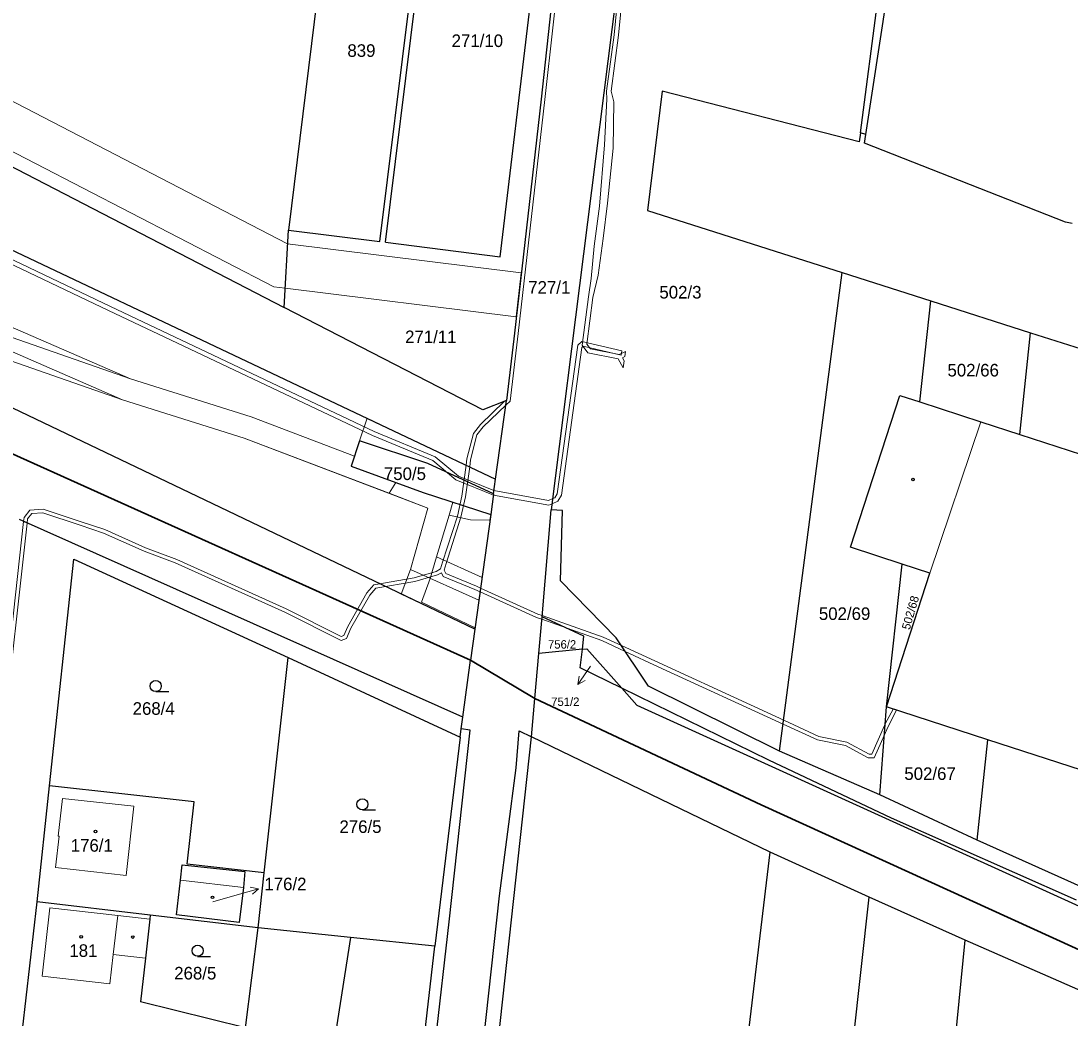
# Model space of a CAD drawing. Extents: x -701211 to -698780, y -1014269 to -1012378.
# Drawn here: x -700305.7 to -700163.9, y -1012941.5 to -1012806.8 of the extents above; entities that cross this region are included whole.
import ezdxf
from ezdxf.enums import TextEntityAlignment as Align

# ---------------------------------------------------------------- set-up
doc = ezdxf.new("R2010")
doc.units = 0
doc.header["$LTSCALE"] = 0.68
for name, color, linetype, lineweight in [('1', 7, 'Continuous', 25), ('13', 7, 'Continuous', 13), ('3', 7, 'Continuous', 25), ('4', 7, 'Continuous', 13), ('5', 7, 'Continuous', 25), ('6', 7, 'Continuous', 35), ('7', 7, 'Continuous', 13)]:
    doc.layers.add(name, color=color, linetype=linetype, lineweight=lineweight)
doc.layers.add('2', color=7, linetype='Continuous')

msp = doc.modelspace()

# ---------------------------------------------------------------- linework, layer by layer
at = {"layer": '1'}
for p, q in [((-700191.51, -1012822.17), (-700180.02, -1012747.36)), ((-700257.21, -1012836.64), (-700250.51, -1012782.79)), ((-700256.43, -1012836.74), (-700249.72, -1012782.85)), ((-700240.93, -1012838.69), (-700234.94, -1012788.51)), ((-700232.27, -1012788.98), (-700235.41, -1012817.4)), ((-700264.46, -1012793.88), (-700269.55, -1012835.12)), ((-700224.07, -1012793.73), (-700234.02, -1012872.89)), ((-700192.24, -1012821.97), (-700189.06, -1012797.65)), ((-700355.78, -1012814.68), (-700241.55, -1012868.72)), ((-700219.03, -1012816.34), (-700221.02, -1012832.46)), ((-700192.4, -1012823.18), (-700219.03, -1012816.34)), ((-700235.41, -1012817.4), (-700239.01, -1012849.02)), ((-700192.24, -1012821.97), (-700192.4, -1012823.18)), ((-700191.51, -1012822.17), (-700192.24, -1012821.97)), ((-700191.69, -1012823.34), (-700191.51, -1012822.17)), ((-700164.53, -1012834.04), (-700191.69, -1012823.34)), ((-700310.65, -1012824.62), (-700270.12, -1012845.53)), ((-700221.02, -1012832.46), (-700194.71, -1012840.84)), ((-700163.63, -1012834.2), (-700164.53, -1012834.04)), ((-700270.12, -1012845.53), (-700269.55, -1012835.12)), ((-700269.55, -1012835.12), (-700257.21, -1012836.64)), ((-700256.43, -1012836.74), (-700240.93, -1012838.69)), ((-700203.16, -1012905.47), (-700194.71, -1012840.84)), ((-700194.71, -1012840.84), (-700182.71, -1012844.66)), ((-700244.34, -1012889.01), (-700338.05, -1012844.21)), ((-700243.28, -1012859.37), (-700270.12, -1012845.53)), ((-700184.21, -1012858.31), (-700182.71, -1012844.66)), ((-700182.71, -1012844.66), (-700169.24, -1012848.95)), ((-700239.01, -1012849.02), (-700240.09, -1012858.13)), ((-700170.69, -1012862.7), (-700169.24, -1012848.95)), ((-700169.24, -1012848.95), (-700138.38, -1012858.79)), ((-700240.09, -1012858.13), (-700243.28, -1012859.37)), ((-700241.55, -1012868.72), (-700240.09, -1012858.13)), ((-700193.6, -1012877.94), (-700186.9, -1012857.44)), ((-700186.9, -1012857.44), (-700184.21, -1012858.31)), ((-700184.21, -1012858.31), (-700175.95, -1012860.99)), ((-700175.95, -1012860.99), (-700170.69, -1012862.7)), ((-700259.93, -1012863.55), (-700261.08, -1012867)), ((-700250.71, -1012866.6), (-700259.93, -1012863.55)), ((-700170.69, -1012862.7), (-700139.72, -1012872.75)), ((-700241.82, -1012870.7), (-700250.71, -1012866.6)), ((-700261.08, -1012867), (-700251.35, -1012870.53)), ((-700241.82, -1012870.7), (-700241.55, -1012868.72)), ((-700251.35, -1012870.53), (-700242.21, -1012873.51)), ((-700241.82, -1012870.7), (-700242.21, -1012873.51)), ((-700242.21, -1012873.51), (-700244.34, -1012889.01)), ((-700235.27, -1012887.35), (-700234.02, -1012872.89)), ((-700232.51, -1012872.99), (-700234.02, -1012872.89)), ((-700232.77, -1012882.49), (-700232.51, -1012872.99)), ((-700245.98, -1012900.88), (-700305.88, -1012874.2)), ((-700186.61, -1012880.2), (-700193.6, -1012877.94)), ((-700301.83, -1012910.15), (-700298.53, -1012879.53)), ((-700298.53, -1012879.53), (-700269.58, -1012892.82)), ((-700188.73, -1012899.51), (-700186.61, -1012880.2)), ((-700182.86, -1012881.42), (-700186.61, -1012880.2)), ((-700188.73, -1012899.51), (-700182.86, -1012881.42)), ((-700225.25, -1012890.17), (-700232.77, -1012882.49)), ((-700235.7, -1012892.28), (-700235.27, -1012887.35)), ((-700229.6, -1012889.93), (-700235.27, -1012887.35)), ((-700244.34, -1012889.01), (-700244.92, -1012893.19)), ((-700229.81, -1012891.7), (-700229.6, -1012889.93)), ((-700220.9, -1012896.71), (-700225.25, -1012890.17)), ((-700236.23, -1012898.35), (-700235.7, -1012892.28)), ((-700229.81, -1012891.7), (-700235.7, -1012892.28)), ((-700230.11, -1012894.21), (-700229.81, -1012891.7)), ((-700229.81, -1012891.7), (-700229.22, -1012891.64)), ((-700229.22, -1012891.64), (-700224.48, -1012896.97)), ((-700272.81, -1012921.91), (-700269.58, -1012892.82)), ((-700269.58, -1012892.82), (-700246.35, -1012903.59)), ((-700245.98, -1012900.88), (-700244.92, -1012893.19)), ((-700224.48, -1012896.97), (-700230.11, -1012894.21)), ((-700224.48, -1012896.97), (-700222.45, -1012899.25)), ((-700204.64, -1012906.7), (-700224.48, -1012896.97)), ((-700203.16, -1012905.47), (-700220.9, -1012896.71)), ((-700236.68, -1012903.55), (-700236.23, -1012898.35)), ((-700222.45, -1012899.25), (-700138.97, -1012937.2)), ((-700189.61, -1012911.37), (-700188.73, -1012899.51)), ((-700175.04, -1012903.95), (-700188.73, -1012899.51)), ((-700246.19, -1012902.45), (-700245.98, -1012900.88)), ((-700246.35, -1012903.59), (-700249.76, -1012931.81)), ((-700247.87, -1013005.25), (-700236.68, -1012903.55)), ((-700247.84, -1012928.51), (-700244.97, -1012902.66)), ((-700246.35, -1012903.59), (-700246.19, -1012902.45)), ((-700244.97, -1012902.66), (-700246.19, -1012902.45)), ((-700238.77, -1012907.73), (-700238.34, -1012902.74)), ((-700238.34, -1012902.74), (-700236.68, -1012903.55)), ((-700204.45, -1012919.13), (-700236.68, -1012903.55)), ((-700176.46, -1012917.48), (-700175.04, -1012903.95)), ((-700143.71, -1012914.11), (-700175.04, -1012903.95)), ((-700189.61, -1012911.37), (-700203.16, -1012905.47)), ((-700241.02, -1012925.01), (-700238.77, -1012907.73)), ((-700188.03, -1012914.54), (-700204.64, -1012906.7)), ((-700303.52, -1012925.85), (-700301.83, -1012910.15)), ((-700282.3, -1012912.31), (-700301.83, -1012910.15)), ((-700176.46, -1012917.48), (-700189.61, -1012911.37)), ((-700283.23, -1012920.75), (-700282.3, -1012912.31)), ((-700163.03, -1012925.62), (-700188.03, -1012914.54)), ((-700145.38, -1012931.48), (-700176.46, -1012917.48)), ((-700212.34, -1012985.73), (-700204.45, -1012919.13)), ((-700191.06, -1012925.19), (-700204.45, -1012919.13)), ((-700284.14, -1012922.88), (-700283.92, -1012920.83)), ((-700283.92, -1012920.83), (-700275.42, -1012921.71)), ((-700272.81, -1012921.91), (-700283.23, -1012920.75)), ((-700275.42, -1012921.71), (-700275.63, -1012923.87)), ((-700273.63, -1012929.36), (-700272.81, -1012921.91)), ((-700275.63, -1012923.87), (-700276.19, -1012928.6)), ((-700305.5, -1012943.14), (-700303.52, -1012925.85)), ((-700288.23, -1012927.65), (-700303.52, -1012925.85)), ((-700245.84, -1012969.19), (-700241.02, -1012925.01)), ((-700197.05, -1012979.27), (-700191.06, -1012925.19)), ((-700178.1, -1012931), (-700191.06, -1012925.19)), ((-700288.23, -1012927.65), (-700288.29, -1012928.17)), ((-700273.63, -1012929.36), (-700288.23, -1012927.65)), ((-700288.29, -1012928.17), (-700288.88, -1012933.44)), ((-700254.27, -1012986.2), (-700247.84, -1012928.51)), ((-700275.33, -1012942.86), (-700273.63, -1012929.36)), ((-700261.16, -1012930.64), (-700273.63, -1012929.36)), ((-700261.16, -1012930.64), (-700268.44, -1012977.21)), ((-700249.76, -1012931.81), (-700261.16, -1012930.64)), ((-700255.07, -1012978.54), (-700249.76, -1012931.81)), ((-700182.84, -1012980.13), (-700178.1, -1012931)), ((-700147.39, -1012944.42), (-700178.1, -1012931)), ((-700288.88, -1012933.44), (-700289.55, -1012939.35)), ((-700275.33, -1012942.86), (-700289.55, -1012939.35))]:
    msp.add_line(p, q, dxfattribs=at)
msp.add_lwpolyline([(-700276.19, -1012928.6), (-700284.65, -1012927.59), (-700284.14, -1012922.88)], dxfattribs=at)
at = {"layer": '13'}
for points in [[(-700238.51, -1012849.08), (-700234.91, -1012817.46), (-700231.5, -1012787.17), (-700228.65, -1012762.64), (-700225.6, -1012736.94), (-700226.79, -1012742.77), (-700229.15, -1012762.58), (-700232, -1012787.11), (-700235.41, -1012817.4), (-700239.01, -1012849.02), (-700240.09, -1012858.13), (-700240.18, -1012858.76), (-700239.6, -1012858.2)], [(-700310.23, -1012822.77), (-700271.52, -1012842.77), (-700269.98, -1012842.96), (-700238.76, -1012846.83), (-700238.08, -1012840.87), (-700269.65, -1012836.97), (-700308.84, -1012816.67)], [(-700340.66, -1012822.52), (-700366.73, -1012821.75), (-700366.94, -1012822.34), (-700340.84, -1012823.12), (-700338.01, -1012824.92), (-700293.87, -1012845.94), (-700258.18, -1012862.83), (-700250.04, -1012866.22), (-700246.9, -1012868.84), (-700241.85, -1012870.9), (-700241.77, -1012870.29), (-700246.58, -1012868.32), (-700249.72, -1012865.7), (-700257.94, -1012862.29), (-700293.61, -1012845.4), (-700337.71, -1012824.4)], [(-700260.62, -1012865.62), (-700274.56, -1012860.34), (-700290.91, -1012855.19), (-700311.34, -1012846.32), (-700326.25, -1012839.83), (-700353.23, -1012828.13), (-700360.64, -1012825.45), (-700365.06, -1012824.8), (-700368.46, -1012829.24), (-700369.51, -1012829.02), (-700372.71, -1012827.67), (-700365.95, -1012830.9), (-700363.89, -1012828.21), (-700361.28, -1012828.41), (-700354.33, -1012830.91), (-700327.45, -1012842.59), (-700312.54, -1012849.08), (-700291.97, -1012858.01), (-700275.54, -1012863.18), (-700255.91, -1012870.65), (-700255.04, -1012869.19), (-700261.08, -1012867)], [(-700229.69, -1012850.79), (-700224.56, -1012852.01), (-700224.47, -1012851.41), (-700229.87, -1012850.13), (-700230.43, -1012850.65), (-700233.22, -1012870.72), (-700233.54, -1012871.25), (-700233.83, -1012871.37), (-700233.91, -1012872.05), (-700233.12, -1012871.73), (-700232.64, -1012870.92), (-700229.87, -1012850.95)], [(-700243.21, -1012861.68), (-700240.18, -1012858.76), (-700240.09, -1012858.13), (-700240.37, -1012858.24), (-700243.57, -1012861.34), (-700244.55, -1012862.55), (-700245.42, -1012866.01), (-700245.53, -1012866.84), (-700245.05, -1012867.06), (-700244.92, -1012866.11), (-700244.09, -1012862.77)], [(-700259.93, -1012863.55), (-700250.71, -1012866.6), (-700241.82, -1012870.7), (-700241.55, -1012868.72), (-700258.92, -1012860.5)], [(-700294.52, -1012876.01), (-700289.05, -1012878.47), (-700284.83, -1012880.06), (-700270.05, -1012886.69), (-700262.42, -1012890.54), (-700261.69, -1012890.25), (-700261.09, -1012888.85), (-700258.56, -1012884.41), (-700257.73, -1012883.46), (-700252.44, -1012882.54), (-700249.39, -1012881.67), (-700248.88, -1012881.38), (-700248.62, -1012881.9), (-700244.34, -1012883.66), (-700243.65, -1012883.97), (-700243.58, -1012883.45), (-700244.14, -1012883.2), (-700248.26, -1012881.5), (-700248.51, -1012881.01), (-700248.23, -1012880.12), (-700246.23, -1012873.89), (-700245.61, -1012871.12), (-700245.05, -1012867.06), (-700245.53, -1012866.84), (-700246.11, -1012871.04), (-700246.71, -1012873.75), (-700248.71, -1012879.96), (-700248.99, -1012880.86), (-700249.59, -1012881.21), (-700252.56, -1012882.06), (-700257.99, -1012883), (-700258.96, -1012884.11), (-700261.53, -1012888.63), (-700262.07, -1012889.87), (-700262.4, -1012890), (-700269.83, -1012886.23), (-700284.63, -1012879.6), (-700288.85, -1012878.01), (-700294.34, -1012875.55), (-700297.55, -1012874.49), (-700302.69, -1012872.78), (-700304.48, -1012872.91), (-700305.27, -1012873.91), (-700305.33, -1012874.45), (-700304.85, -1012874.66), (-700304.79, -1012874.11), (-700304.22, -1012873.39), (-700302.75, -1012873.28), (-700297.71, -1012874.97)], [(-700234.41, -1012871.61), (-700241.77, -1012870.29), (-700241.82, -1012870.7), (-700241.85, -1012870.9), (-700234.35, -1012872.23), (-700233.91, -1012872.05), (-700233.83, -1012871.37)], [(-700236.01, -1012887.41), (-700235.3, -1012887.66), (-700235.26, -1012887.15), (-700235.83, -1012886.95), (-700243.58, -1012883.45), (-700243.65, -1012883.97)], [(-700227.17, -1012890.55), (-700224.03, -1012892.01), (-700224.55, -1012891.22), (-700226.99, -1012890.09), (-700235.26, -1012887.15), (-700235.3, -1012887.66)], [(-700224.03, -1012892.01), (-700219.57, -1012894.08), (-700202.68, -1012901.82), (-700198.02, -1012903.96), (-700194.24, -1012904.73), (-700191.2, -1012906.37), (-700190.37, -1012906.36), (-700189.01, -1012903.27), (-700188.55, -1012902.23), (-700187.35, -1012899.96), (-700187.83, -1012899.8), (-700188.9, -1012901.8), (-700189.01, -1012902.01), (-700190.69, -1012905.86), (-700191.08, -1012905.87), (-700194.06, -1012904.25), (-700197.86, -1012903.48), (-700202.61, -1012901.3), (-700224.55, -1012891.22)]]:
    msp.add_lwpolyline(points, close=True, dxfattribs=at)
for points in [[(-700224.77, -1012800.85), (-700225.53, -1012808.72), (-700226.54, -1012816.33), (-700226.5, -1012817.39), (-700226.84, -1012823.59), (-700227.51, -1012831.84), (-700228.23, -1012837.25), (-700228.65, -1012841.63), (-700229, -1012844.09), (-700229.83, -1012850.64), (-700229.06, -1012851.69), (-700225, -1012852.47), (-700224.29, -1012853.7), (-700224.15, -1012852.74), (-700224.39, -1012852.33), (-700224.07, -1012852.19), (-700223.97, -1012851.48), (-700224.85, -1012851.89), (-700228.72, -1012851.15), (-700229.21, -1012850.48), (-700228.4, -1012844.18), (-700227.69, -1012841.16), (-700227.03, -1012836.21), (-700226.44, -1012831.47), (-700225.67, -1012824.03), (-700225.57, -1012817.75), (-700225.94, -1012816.32), (-700224.93, -1012808.78), (-700224.17, -1012800.93)], [(-700312.77, -1012850.77), (-700291.97, -1012858.01), (-700275.54, -1012863.18), (-700250.69, -1012872.64), (-700253.05, -1012880.96), (-700243.81, -1012885.1), (-700243.38, -1012882.02), (-700249.52, -1012879.25), (-700247.84, -1012873.58), (-700244.93, -1012874.22), (-700242.32, -1012874.29), (-700242.21, -1012873.51), (-700251.35, -1012870.53), (-700261.08, -1012867), (-700260.62, -1012865.62), (-700274.56, -1012860.34), (-700290.91, -1012855.19), (-700311.71, -1012847.95)], [(-700312.77, -1012850.77), (-700291.97, -1012858.01), (-700275.54, -1012863.18), (-700255.91, -1012870.65), (-700250.69, -1012872.64), (-700253.05, -1012880.96), (-700254.3, -1012884.25), (-700244.34, -1012889.01), (-700244.32, -1012888.83), (-700251.56, -1012885.35), (-700250.39, -1012882.15), (-700249.52, -1012879.25), (-700247.84, -1012873.58), (-700247.32, -1012871.84), (-700251.35, -1012870.53), (-700261.08, -1012867), (-700260.62, -1012865.62), (-700274.56, -1012860.34), (-700290.91, -1012855.19), (-700311.71, -1012847.95)], [(-700313.82, -1012957.15), (-700312.27, -1012941.31), (-700311.49, -1012934.69), (-700310.58, -1012927.52), (-700309.57, -1012918.86), (-700308.35, -1012908.12), (-700308.13, -1012904.22), (-700304.85, -1012874.66), (-700305.33, -1012874.45), (-700308.63, -1012904.18), (-700308.85, -1012908.08), (-700310.07, -1012918.8), (-700311.08, -1012927.46), (-700311.99, -1012934.63), (-700312.77, -1012941.25), (-700314.32, -1012957.09)]]:
    msp.add_lwpolyline(points, dxfattribs=at)
at = {"layer": '3'}
for p, q in [((-700287.473, -1012897.44), (-700285.723, -1012897.44)), ((-700259.543, -1012913.4), (-700257.793, -1012913.4)), ((-700281.813, -1012933.19), (-700280.063, -1012933.19))]:
    msp.add_line(p, q, dxfattribs=at)
for centre in [(-700287.4729, -1012896.6898), (-700259.5429, -1012912.6498), (-700281.8129, -1012932.4398)]:
    msp.add_circle(centre, 0.75, dxfattribs=at)
at = {"layer": '4'}
for p, q in [((-700182.86, -1012881.42), (-700175.95, -1012860.99)), ((-700300.65, -1012916.97), (-700300.1, -1012911.85)), ((-700300.55, -1012916.98), (-700301.02, -1012921.2)), ((-700300.65, -1012916.97), (-700300.55, -1012916.98)), ((-700301.02, -1012921.2), (-700291.48, -1012922.26)), ((-700284.14, -1012922.88), (-700275.63, -1012923.87)), ((-700302.84, -1012935.86), (-700301.81, -1012926.66)), ((-700301.81, -1012926.66), (-700292.62, -1012927.69)), ((-700293.22, -1012932.95), (-700292.62, -1012927.69)), ((-700292.62, -1012927.69), (-700288.29, -1012928.17)), ((-700293.67, -1012936.92), (-700293.22, -1012932.95)), ((-700293.22, -1012932.95), (-700288.88, -1012933.44)), ((-700293.67, -1012936.92), (-700302.84, -1012935.86))]:
    msp.add_line(p, q, dxfattribs=at)
msp.add_lwpolyline([(-700291.48, -1012922.26), (-700290.44, -1012912.89), (-700300.1, -1012911.85)], dxfattribs=at)
at = {"layer": '5'}
for centre in [(-700185.1368, -1012868.7792), (-700295.6168, -1012916.3192), (-700279.7968, -1012925.2192), (-700297.5568, -1012930.5492), (-700290.5868, -1012930.5892)]:
    msp.add_circle(centre, 0.175, dxfattribs=at)
at = {"layer": '6'}
for p, q in [((-700324.24, -1012857.52), (-700244.92, -1012893.19)), ((-700244.92, -1012893.19), (-700236.23, -1012898.35)), ((-700236.23, -1012898.35), (-700205.65, -1012912.73)), ((-700205.65, -1012912.73), (-700142.6, -1012941.45))]:
    msp.add_line(p, q, dxfattribs=at)
at = {"layer": '7'}
for p, q in [((-700230.431, -1012896.458), (-700229.447, -1012895.925)), ((-700273.595, -1012924.053), (-700274.696, -1012923.848))]:
    msp.add_line(p, q, dxfattribs=at)
for points in [[(-700228.71, -1012894), (-700230.431, -1012896.458), (-700230.267, -1012895.351)], [(-700279.77, -1012925.84), (-700276.48, -1012924.88), (-700273.595, -1012924.053), (-700274.42, -1012924.81)]]:
    msp.add_lwpolyline(points, dxfattribs=at)

# ---------------------------------------------------------------- texts
at = {"layer": '2'}
for s, p in [('271/10', (-700247.49, -1012810.365)), ('502/3', (-700219.41, -1012844.335)), ('271/11', (-700253.78, -1012850.365)), ('268/4', (-700290.6, -1012900.565)), ('276/5', (-700262.65, -1012916.525)), ('181', (-700299.15, -1012933.265)), ('268/5', (-700284.98, -1012936.315))]:
    msp.add_text(s, height=1.7, dxfattribs=at).set_placement(p)
for s, height, p in [('839', 1.7, (-700259.679, -1012811.695)), ('727/1', 1.7, (-700234.29, -1012843.685)), ('502/66', 1.7, (-700177, -1012854.865)), ('750/5', 1.7, (-700253.8, -1012868.855)), ('502/69', 1.7, (-700194.38, -1012887.755)), ('756/2', 1.139, (-700232.56, -1012891.624)), ('502/67', 1.7, (-700182.83, -1012909.365)), ('176/1', 1.7, (-700296.12, -1012919.055)), ('176/2', 1.7, (-700269.95, -1012924.265))]:
    msp.add_text(s, height=height, dxfattribs=at).set_placement(p, align=Align.CENTER)
msp.add_text('502/68', height=1.14, rotation=74, dxfattribs=at).set_placement((-700184.9424, -1012886.9286), align=Align.CENTER)
msp.add_text('751/2', height=1.139, dxfattribs=at).set_placement((-700230.22, -1012899.368), align=Align.RIGHT)

doc.saveas('drawing.dxf')
